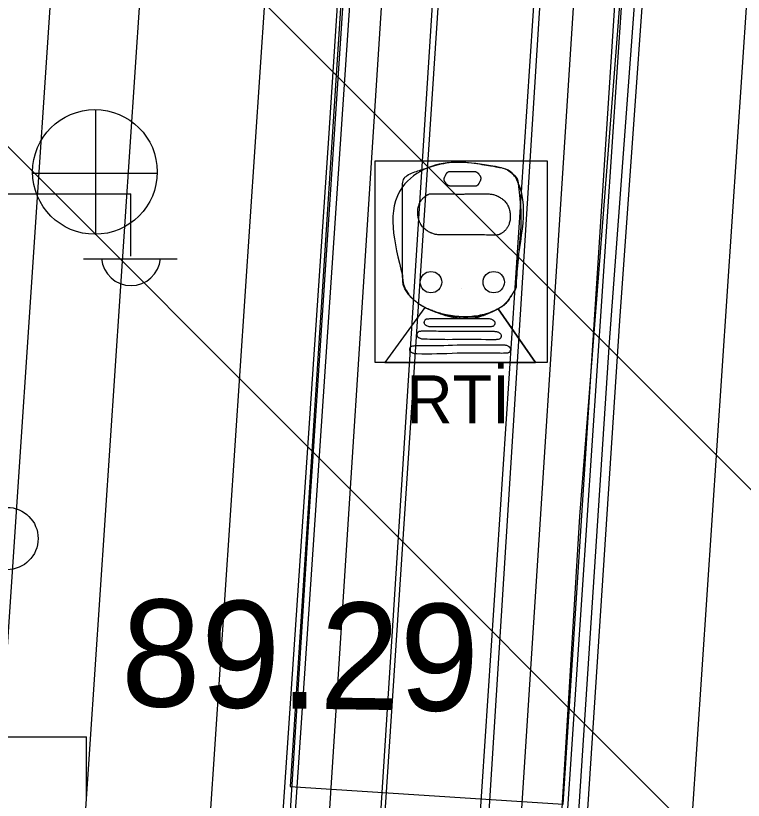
# Model space of a CAD drawing. Extents: x 417995 to 421451, y 4454518 to 4458015.
# Drawn here: x 420241.92 to 420282.76, y 4455887.15 to 4455931.17 of the extents above; entities that cross this region are included whole.
import ezdxf

# ---------------------------------------------------------------- set-up
doc = ezdxf.new("R2010")
doc.units = 0
for name, color, linetype in [('KALDIRIM_FAT', 7, 'Continuous'), ('LJ_SEMBOL', 7, 'Continuous'), ('PL_RAY_ISTASYON', 7, 'Continuous'), ('PL_RAYLI_TOPLU_TAŞIMA_İST', 7, 'Continuous'), ('RAYLI_TOPLU_TAŞIMA_HATTI', 7, 'Continuous'), ('S_Elektrik_Diregi', 7, 'Continuous'), ('S_Rogar_Kapagi', 7, 'Continuous'), ('Sinir_Duvar_tek_tarafa_ait', 7, 'Continuous'), ('Sinir_Ist_Duvari', 7, 'Continuous'), ('Sinir_Tel_bir_taraf', 7, 'Continuous'), ('SN_TR_SIVILASMA', 7, 'Continuous'), ('Y_Yol_Kotu', 7, 'Continuous'), ('Yol_Sose', 7, 'Continuous')]:
    doc.layers.add(name, color=color, linetype=linetype)

msp = doc.modelspace()

# ---------------------------------------------------------------- linework, layer by layer
at = {"layer": 'KALDIRIM_FAT'}
for p, q in [((420255.329, 4456103.043), (420239.141, 4455861.63)), ((420260.318, 4456102.71), (420244.131, 4455861.321)), ((420267.303, 4456102.243), (420251.118, 4455860.889)), ((420287.258, 4456100.91), (420271.08, 4455859.654)), ((420294.243, 4456100.443), (420278.067, 4455859.222))]:
    msp.add_line(p, q, dxfattribs=at)
at = {"layer": 'LJ_SEMBOL'}
for p, q in [((420264.879, 4455914.805), (420262.632, 4455911.708)), ((420264.879, 4455914.805), (420262.632, 4455911.708)), ((420269.006, 4455914.731), (420271.092, 4455911.708)), ((420271.092, 4455911.708), (420269.006, 4455914.731)), ((420262.632, 4455911.708), (420271.092, 4455911.708))]:
    msp.add_line(p, q, dxfattribs=at)
msp.add_lwpolyline([(420262.091, 4455923.03), (420271.744, 4455923.03), (420271.744, 4455911.708), (420262.091, 4455911.708)], close=True, dxfattribs=at)
for centre in [(420265.227, 4455916.219), (420265.227, 4455916.219), (420268.749, 4455916.219), (420268.749, 4455916.219)]:
    msp.add_circle(centre, 0.601, dxfattribs=at)
for points in [[(420263.63, 4455916.604), (420263.63, 4455921.56), (420265.033, 4455922.635), (420268.703, 4455922.725), (420269.777, 4455922.336), (420270.105, 4455921.829), (420270.015, 4455916.395), (420269.913, 4455915.733), (420269.796, 4455915.554), (420269.628, 4455915.291), (420268.882, 4455914.664), (420265.182, 4455914.664), (420264.406, 4455915.111), (420263.958, 4455915.559), (420263.649, 4455916.29), (420263.63, 4455916.604)], [(420267.118, 4455921.606), (420266.313, 4455921.609), (420266.289, 4455921.611), (420266.266, 4455921.615), (420266.222, 4455921.631), (420266.2, 4455921.643), (420266.179, 4455921.656), (420266.159, 4455921.67), (420266.14, 4455921.686), (420266.121, 4455921.704), (420266.103, 4455921.723), (420266.069, 4455921.763), (420266.036, 4455921.805), (420266.006, 4455921.848), (420265.988, 4455921.882), (420265.976, 4455921.917), (420265.968, 4455921.992), (420265.969, 4455922.011), (420265.971, 4455922.03), (420265.979, 4455922.068), (420265.991, 4455922.104), (420266.006, 4455922.138), (420266.029, 4455922.184), (420266.053, 4455922.233), (420266.079, 4455922.281), (420266.094, 4455922.304), (420266.108, 4455922.327), (420266.123, 4455922.348), (420266.139, 4455922.366), (420266.157, 4455922.383), (420266.176, 4455922.399), (420266.196, 4455922.412), (420266.217, 4455922.421), (420266.239, 4455922.426), (420266.262, 4455922.428), (420266.671, 4455922.428), (420266.861, 4455922.436)], [(420265.983, 4455921.892), (420265.976, 4455921.917), (420265.972, 4455921.936), (420265.969, 4455921.955), (420265.968, 4455921.992), (420265.969, 4455922.011), (420265.971, 4455922.03), (420265.979, 4455922.068), (420265.991, 4455922.104), (420266.006, 4455922.138), (420266.029, 4455922.184), (420266.053, 4455922.233), (420266.079, 4455922.281), (420266.094, 4455922.304), (420266.108, 4455922.327), (420266.123, 4455922.348), (420266.139, 4455922.366), (420266.157, 4455922.383), (420266.176, 4455922.399), (420266.196, 4455922.412), (420266.217, 4455922.421), (420266.239, 4455922.426), (420266.262, 4455922.428), (420266.364, 4455922.428), (420266.467, 4455922.427), (420266.569, 4455922.426), (420266.671, 4455922.428), (420266.861, 4455922.436)], [(420266.861, 4455922.436), (420267.676, 4455922.425), (420267.7, 4455922.424), (420267.723, 4455922.419), (420267.767, 4455922.404), (420267.789, 4455922.392), (420267.81, 4455922.379), (420267.83, 4455922.364), (420267.849, 4455922.348), (420267.868, 4455922.33), (420267.886, 4455922.312), (420267.92, 4455922.272), (420267.952, 4455922.23), (420267.982, 4455922.187), (420268.001, 4455922.153), (420268.013, 4455922.117), (420268.021, 4455922.043), (420268.02, 4455922.024), (420268.017, 4455922.005), (420268.009, 4455921.967), (420267.998, 4455921.931), (420267.982, 4455921.896), (420267.96, 4455921.85), (420267.935, 4455921.801), (420267.909, 4455921.754), (420267.895, 4455921.73), (420267.881, 4455921.707), (420267.866, 4455921.687), (420267.85, 4455921.668), (420267.832, 4455921.651), (420267.813, 4455921.635), (420267.793, 4455921.623), (420267.772, 4455921.614), (420267.75, 4455921.608), (420267.727, 4455921.606), (420267.318, 4455921.606), (420267.118, 4455921.606)], [(420266.861, 4455922.436), (420267.676, 4455922.425), (420267.7, 4455922.424), (420267.723, 4455922.419), (420267.767, 4455922.404), (420267.789, 4455922.392), (420267.81, 4455922.379), (420267.83, 4455922.364), (420267.849, 4455922.348), (420267.868, 4455922.33), (420267.886, 4455922.312), (420267.92, 4455922.272), (420267.952, 4455922.23), (420267.982, 4455922.187), (420268.001, 4455922.153), (420268.006, 4455922.142)], [(420268.006, 4455922.142), (420268.013, 4455922.117), (420268.017, 4455922.099), (420268.019, 4455922.08), (420268.021, 4455922.043), (420268.02, 4455922.024), (420268.017, 4455922.005), (420268.009, 4455921.967), (420267.998, 4455921.931), (420267.982, 4455921.896), (420267.96, 4455921.85), (420267.935, 4455921.801), (420267.909, 4455921.754), (420267.895, 4455921.73), (420267.881, 4455921.707), (420267.866, 4455921.687), (420267.85, 4455921.668), (420267.832, 4455921.651), (420267.813, 4455921.635), (420267.793, 4455921.623), (420267.772, 4455921.614), (420267.75, 4455921.608), (420267.727, 4455921.606), (420267.318, 4455921.606), (420267.118, 4455921.606)], [(420267.118, 4455921.606), (420266.313, 4455921.609), (420266.289, 4455921.611), (420266.266, 4455921.615), (420266.222, 4455921.631), (420266.2, 4455921.643), (420266.179, 4455921.656), (420266.159, 4455921.67), (420266.14, 4455921.686), (420266.121, 4455921.704), (420266.103, 4455921.723), (420266.069, 4455921.763), (420266.036, 4455921.805), (420266.006, 4455921.848), (420265.988, 4455921.882), (420265.983, 4455921.892)], [(420266.975, 4455918.878), (420265.662, 4455918.877), (420265.563, 4455918.884), (420265.466, 4455918.901), (420265.277, 4455918.961), (420265.095, 4455919.052), (420265.005, 4455919.107), (420264.917, 4455919.167), (420264.826, 4455919.242), (420264.745, 4455919.329), (420264.675, 4455919.428), (420264.645, 4455919.48), (420264.616, 4455919.536), (420264.567, 4455919.656), (420264.53, 4455919.778), (420264.505, 4455919.901), (420264.489, 4455920.025), (420264.483, 4455920.149), (420264.488, 4455920.275), (420264.507, 4455920.4), (420264.541, 4455920.524), (420264.608, 4455920.689), (420264.7, 4455920.839), (420264.737, 4455920.883), (420264.777, 4455920.923), (420264.827, 4455920.97), (420264.878, 4455921.015), (420264.933, 4455921.057), (420264.991, 4455921.097), (420265.11, 4455921.156), (420265.237, 4455921.18), (420265.47, 4455921.182), (420265.702, 4455921.182), (420266.167, 4455921.173), (420266.632, 4455921.165), (420266.865, 4455921.163), (420267.097, 4455921.165), (420267.186, 4455921.167)], [(420264.483, 4455920.198), (420264.488, 4455920.275), (420264.507, 4455920.4), (420264.541, 4455920.524), (420264.608, 4455920.689), (420264.7, 4455920.839), (420264.737, 4455920.883), (420264.777, 4455920.923), (420264.827, 4455920.97), (420264.878, 4455921.015), (420264.933, 4455921.057), (420264.991, 4455921.097), (420265.048, 4455921.13), (420265.079, 4455921.144), (420265.11, 4455921.156), (420265.173, 4455921.173), (420265.237, 4455921.18), (420265.47, 4455921.182), (420265.702, 4455921.182), (420266.167, 4455921.173), (420266.632, 4455921.165), (420266.865, 4455921.163), (420267.097, 4455921.165), (420267.186, 4455921.167)], [(420267.186, 4455921.167), (420268.499, 4455921.168), (420268.598, 4455921.161), (420268.695, 4455921.144), (420268.884, 4455921.083), (420269.067, 4455920.992), (420269.156, 4455920.938), (420269.244, 4455920.878), (420269.336, 4455920.803), (420269.416, 4455920.715), (420269.486, 4455920.617), (420269.517, 4455920.564), (420269.545, 4455920.509), (420269.595, 4455920.388), (420269.631, 4455920.267), (420269.657, 4455920.144), (420269.673, 4455920.02), (420269.679, 4455919.895), (420269.673, 4455919.77), (420269.654, 4455919.644), (420269.621, 4455919.521), (420269.554, 4455919.356), (420269.461, 4455919.206), (420269.424, 4455919.162), (420269.384, 4455919.121), (420269.335, 4455919.074), (420269.283, 4455919.03), (420269.229, 4455918.988), (420269.171, 4455918.948), (420269.051, 4455918.889), (420268.924, 4455918.865), (420268.692, 4455918.862), (420268.459, 4455918.863), (420267.994, 4455918.871), (420267.529, 4455918.88), (420267.297, 4455918.882), (420267.064, 4455918.88), (420266.975, 4455918.878)], [(420267.186, 4455921.167), (420268.499, 4455921.168), (420268.598, 4455921.161), (420268.695, 4455921.144), (420268.884, 4455921.083), (420268.931, 4455921.063), (420268.977, 4455921.041), (420269.067, 4455920.992), (420269.156, 4455920.938), (420269.244, 4455920.878), (420269.336, 4455920.803), (420269.416, 4455920.715), (420269.486, 4455920.617), (420269.517, 4455920.564), (420269.545, 4455920.509), (420269.595, 4455920.388), (420269.631, 4455920.267), (420269.657, 4455920.144), (420269.673, 4455920.02), (420269.679, 4455919.895), (420269.678, 4455919.846)], [(420266.975, 4455918.878), (420265.662, 4455918.877), (420265.563, 4455918.884), (420265.466, 4455918.901), (420265.277, 4455918.961), (420265.23, 4455918.982), (420265.184, 4455919.004), (420265.095, 4455919.052), (420265.005, 4455919.107), (420264.917, 4455919.167), (420264.826, 4455919.242), (420264.745, 4455919.329), (420264.675, 4455919.428), (420264.645, 4455919.48), (420264.616, 4455919.536), (420264.567, 4455919.656), (420264.53, 4455919.778), (420264.505, 4455919.901), (420264.489, 4455920.025), (420264.483, 4455920.149), (420264.483, 4455920.198)], [(420269.678, 4455919.846), (420269.673, 4455919.77), (420269.654, 4455919.644), (420269.621, 4455919.521), (420269.554, 4455919.356), (420269.461, 4455919.206), (420269.424, 4455919.162), (420269.384, 4455919.121), (420269.335, 4455919.074), (420269.283, 4455919.03), (420269.229, 4455918.988), (420269.171, 4455918.948), (420269.113, 4455918.915), (420269.083, 4455918.901), (420269.051, 4455918.889), (420268.988, 4455918.872), (420268.924, 4455918.865), (420268.692, 4455918.862), (420268.459, 4455918.863), (420267.994, 4455918.871), (420267.529, 4455918.88), (420267.297, 4455918.882), (420267.064, 4455918.88), (420266.975, 4455918.878)], [(420269.006, 4455914.731), (420268.882, 4455914.664), (420268.446, 4455914.482), (420267.988, 4455914.359), (420267.035, 4455914.276), (420266.08, 4455914.387), (420265.398, 4455914.581), (420265.182, 4455914.664), (420265.029, 4455914.731), (420264.879, 4455914.805)], [(420265.817, 4455913.711), (420265.244, 4455913.706), (420265.161, 4455913.711), (420265.079, 4455913.727), (420265, 4455913.76), (420264.96, 4455913.783), (420264.941, 4455913.797), (420264.921, 4455913.812), (420264.884, 4455913.852), (420264.861, 4455913.898), (420264.851, 4455913.946), (420264.851, 4455913.969), (420264.854, 4455913.99), (420264.869, 4455914.039), (420264.893, 4455914.089), (420264.927, 4455914.13), (420264.948, 4455914.144), (420264.971, 4455914.152), (420265.063, 4455914.166), (420265.155, 4455914.174), (420265.339, 4455914.18), (420265.523, 4455914.177), (420265.817, 4455914.179)], [(420265.817, 4455913.711), (420265.244, 4455913.706), (420265.161, 4455913.711), (420265.079, 4455913.727), (420265, 4455913.76), (420264.96, 4455913.783), (420264.941, 4455913.797), (420264.921, 4455913.812), (420264.884, 4455913.852), (420264.861, 4455913.898), (420264.851, 4455913.946), (420264.851, 4455913.969), (420264.854, 4455913.99), (420264.869, 4455914.039), (420264.893, 4455914.089), (420264.927, 4455914.13), (420264.948, 4455914.144), (420264.971, 4455914.152), (420265.063, 4455914.166), (420265.155, 4455914.174), (420265.339, 4455914.18), (420265.523, 4455914.177), (420265.817, 4455914.179)], [(420265.817, 4455914.179), (420268.419, 4455914.179), (420268.502, 4455914.175), (420268.584, 4455914.158), (420268.663, 4455914.126), (420268.703, 4455914.102), (420268.722, 4455914.089), (420268.742, 4455914.073), (420268.779, 4455914.033), (420268.802, 4455913.987), (420268.812, 4455913.94), (420268.812, 4455913.917), (420268.809, 4455913.895), (420268.794, 4455913.847), (420268.77, 4455913.797), (420268.736, 4455913.756), (420268.715, 4455913.741), (420268.692, 4455913.733), (420268.6, 4455913.72), (420268.508, 4455913.711), (420268.324, 4455913.706), (420268.14, 4455913.708), (420267.957, 4455913.711), (420265.817, 4455913.711)], [(420265.817, 4455914.179), (420268.419, 4455914.179), (420268.502, 4455914.175), (420268.584, 4455914.158), (420268.663, 4455914.126), (420268.703, 4455914.102), (420268.722, 4455914.089), (420268.742, 4455914.073), (420268.779, 4455914.033), (420268.802, 4455913.987), (420268.812, 4455913.94), (420268.812, 4455913.917), (420268.809, 4455913.895), (420268.794, 4455913.847), (420268.77, 4455913.797), (420268.736, 4455913.756), (420268.715, 4455913.741), (420268.692, 4455913.733), (420268.6, 4455913.72), (420268.508, 4455913.711), (420268.324, 4455913.706), (420268.14, 4455913.708), (420267.957, 4455913.711), (420265.817, 4455913.711)], [(420266.173, 4455912.992), (420264.836, 4455913.016), (420264.753, 4455913.02), (420264.671, 4455913.037), (420264.592, 4455913.069), (420264.552, 4455913.093), (420264.533, 4455913.106), (420264.513, 4455913.122), (420264.476, 4455913.162), (420264.453, 4455913.208), (420264.443, 4455913.255), (420264.443, 4455913.278), (420264.447, 4455913.3), (420264.461, 4455913.348), (420264.485, 4455913.398), (420264.519, 4455913.439), (420264.54, 4455913.454), (420264.563, 4455913.462), (420264.655, 4455913.475), (420264.747, 4455913.484), (420264.931, 4455913.489), (420265.115, 4455913.487), (420266.173, 4455913.46)], [(420266.173, 4455912.992), (420264.836, 4455913.016), (420264.753, 4455913.02), (420264.671, 4455913.037), (420264.592, 4455913.069), (420264.552, 4455913.093), (420264.533, 4455913.106), (420264.513, 4455913.122), (420264.476, 4455913.162), (420264.453, 4455913.208), (420264.443, 4455913.255), (420264.443, 4455913.278), (420264.447, 4455913.3), (420264.461, 4455913.348), (420264.485, 4455913.398), (420264.519, 4455913.439), (420264.54, 4455913.454), (420264.563, 4455913.462), (420264.655, 4455913.475), (420264.747, 4455913.484), (420264.931, 4455913.489), (420265.115, 4455913.487), (420266.173, 4455913.46)], [(420266.173, 4455913.46), (420268.775, 4455913.46), (420268.859, 4455913.455), (420268.94, 4455913.439), (420269.02, 4455913.407), (420269.059, 4455913.383), (420269.078, 4455913.369), (420269.098, 4455913.354), (420269.135, 4455913.314), (420269.158, 4455913.268), (420269.168, 4455913.22), (420269.168, 4455913.197), (420269.165, 4455913.176), (420269.15, 4455913.127), (420269.126, 4455913.078), (420269.092, 4455913.036), (420269.071, 4455913.022), (420269.048, 4455913.014), (420268.956, 4455913), (420268.864, 4455912.992), (420268.681, 4455912.986), (420268.497, 4455912.989), (420268.313, 4455912.992), (420266.173, 4455912.992)], [(420266.173, 4455913.46), (420268.775, 4455913.46), (420268.859, 4455913.455), (420268.94, 4455913.439), (420269.02, 4455913.407), (420269.059, 4455913.383), (420269.078, 4455913.369), (420269.098, 4455913.354), (420269.135, 4455913.314), (420269.158, 4455913.268), (420269.168, 4455913.22), (420269.168, 4455913.197), (420269.165, 4455913.176), (420269.15, 4455913.127), (420269.126, 4455913.078), (420269.092, 4455913.036), (420269.071, 4455913.022), (420269.048, 4455913.014), (420268.956, 4455913), (420268.864, 4455912.992), (420268.681, 4455912.986), (420268.497, 4455912.989), (420268.313, 4455912.992), (420266.173, 4455912.992)], [(420266.691, 4455912.23), (420264.426, 4455912.19), (420264.342, 4455912.195), (420264.261, 4455912.211), (420264.182, 4455912.244), (420264.142, 4455912.267), (420264.123, 4455912.281), (420264.103, 4455912.296), (420264.066, 4455912.336), (420264.043, 4455912.382), (420264.033, 4455912.43), (420264.033, 4455912.453), (420264.036, 4455912.475), (420264.051, 4455912.523), (420264.075, 4455912.573), (420264.109, 4455912.614), (420264.13, 4455912.628), (420264.153, 4455912.636), (420264.245, 4455912.65), (420264.337, 4455912.658), (420264.521, 4455912.664), (420264.704, 4455912.661), (420266.691, 4455912.698)], [(420266.691, 4455912.23), (420264.426, 4455912.19), (420264.342, 4455912.195), (420264.261, 4455912.211), (420264.182, 4455912.244), (420264.142, 4455912.267), (420264.123, 4455912.281), (420264.103, 4455912.296), (420264.066, 4455912.336), (420264.043, 4455912.382), (420264.033, 4455912.43), (420264.033, 4455912.453), (420264.036, 4455912.475), (420264.051, 4455912.523), (420264.075, 4455912.573), (420264.109, 4455912.614), (420264.13, 4455912.628), (420264.153, 4455912.636), (420264.245, 4455912.65), (420264.337, 4455912.658), (420264.521, 4455912.664), (420264.704, 4455912.661), (420266.691, 4455912.698)], [(420266.691, 4455912.698), (420269.293, 4455912.698), (420269.376, 4455912.694), (420269.458, 4455912.677), (420269.537, 4455912.645), (420269.577, 4455912.621), (420269.596, 4455912.607), (420269.616, 4455912.592), (420269.653, 4455912.552), (420269.676, 4455912.506), (420269.686, 4455912.459), (420269.686, 4455912.436), (420269.683, 4455912.414), (420269.668, 4455912.366), (420269.644, 4455912.316), (420269.61, 4455912.274), (420269.589, 4455912.26), (420269.566, 4455912.252), (420269.474, 4455912.239), (420269.382, 4455912.23), (420269.198, 4455912.225), (420269.015, 4455912.227), (420268.831, 4455912.23), (420266.691, 4455912.23)], [(420266.691, 4455912.698), (420269.293, 4455912.698), (420269.376, 4455912.694), (420269.458, 4455912.677), (420269.537, 4455912.645), (420269.577, 4455912.621), (420269.596, 4455912.607), (420269.616, 4455912.592), (420269.653, 4455912.552), (420269.676, 4455912.506), (420269.686, 4455912.459), (420269.686, 4455912.436), (420269.683, 4455912.414), (420269.668, 4455912.366), (420269.644, 4455912.316), (420269.61, 4455912.274), (420269.589, 4455912.26), (420269.566, 4455912.252), (420269.474, 4455912.239), (420269.382, 4455912.23), (420269.198, 4455912.225), (420269.015, 4455912.227), (420268.831, 4455912.23), (420266.691, 4455912.23)]]:
    msp.add_spline(points, degree=3, dxfattribs=at)
msp.add_open_spline([(420263.63, 4455916.604), (420263.636, 4455916.499), (420263.642, 4455916.395), (420263.649, 4455916.29), (420263.664, 4455916.026), (420263.799, 4455915.787), (420263.958, 4455915.559), (420264.086, 4455915.377), (420264.233, 4455915.248), (420264.406, 4455915.111), (420264.65, 4455914.919), (420264.907, 4455914.776), (420265.182, 4455914.664), (420266.317, 4455914.197), (420267.756, 4455914.096), (420268.882, 4455914.664), (420269.178, 4455914.813), (420269.45, 4455915.017), (420269.628, 4455915.291), (420269.685, 4455915.378), (420269.74, 4455915.467), (420269.796, 4455915.554), (420269.835, 4455915.614), (420269.876, 4455915.669), (420269.913, 4455915.733), (420270.029, 4455915.932), (420269.994, 4455916.173), (420270.015, 4455916.395), (420270.19, 4455918.196), (420270.334, 4455920.024), (420270.105, 4455921.829), (420270.08, 4455922.03), (420269.959, 4455922.198), (420269.777, 4455922.336), (420269.433, 4455922.598), (420269.076, 4455922.659), (420268.703, 4455922.725), (420267.504, 4455922.935), (420266.238, 4455923.009), (420265.033, 4455922.635), (420264.452, 4455922.455), (420263.63, 4455922.149), (420263.63, 4455921.56), (420263.63, 4455919.908), (420263.63, 4455918.256), (420263.63, 4455916.604)], degree=3, dxfattribs=at)
at = {"layer": 'PL_RAY_ISTASYON'}
msp.add_line((420266.947, 4455915.862), (420266.947, 4455915.862), dxfattribs=at)
at = {"layer": 'PL_RAYLI_TOPLU_TAŞIMA_İST'}
msp.add_lwpolyline([(420257.319, 4455887.927), (420272.647, 4455886.936), (420276.516, 4455946.811), (420261.188, 4455947.802)], close=True, dxfattribs=at)
at = {"layer": 'RAYLI_TOPLU_TAŞIMA_HATTI'}
for p, q in [((420246.661, 4455687.356), (420267.772, 4456013.999)), ((420257.332, 4455685.639), (420278.509, 4456013.305))]:
    msp.add_line(p, q, dxfattribs=at)
at = {"layer": 'S_Elektrik_Diregi'}
for p, q in [((420241.388, 4455921.17), (420248.388, 4455921.17)), ((420248.388, 4455917.67), (420248.388, 4455921.17)), ((420245.728, 4455917.53), (420250.978, 4455917.53)), ((420238.896, 4455890.709), (420245.896, 4455890.709)), ((420238.896, 4455890.709), (420245.896, 4455890.709)), ((420245.896, 4455887.209), (420245.896, 4455890.709)), ((420245.896, 4455887.209), (420245.896, 4455890.709))]:
    msp.add_line(p, q, dxfattribs=at)
msp.add_circle((420241.424, 4455901.834), 1.75, dxfattribs=at)
msp.add_arc((420248.389, 4455917.682), 1.658, 184.8384, 355.1464, dxfattribs=at)
at = {"layer": 'S_Rogar_Kapagi'}
for p, q in [((420246.415, 4455918.876), (420246.415, 4455925.876)), ((420242.845, 4455922.341), (420249.845, 4455922.341))]:
    msp.add_line(p, q, dxfattribs=at)
msp.add_circle((420246.362, 4455922.404), 3.5, dxfattribs=at)
at = {"layer": 'Sinir_Duvar_tek_tarafa_ait'}
msp.add_lwpolyline([(420252.618, 4455813.717), (420253.069, 4455820.65), (420255.897, 4455863.822), (420258.367, 4455902.791), (420261.302, 4455947.134), (420264.062, 4455988.264), (420265.629, 4456014.794)], dxfattribs=at)
at = {"layer": 'Sinir_Ist_Duvari'}
for points in [[(420257.827, 4455813.662), (420260.579, 4455854.968), (420266.695, 4455947.815), (420270.927, 4456012.468)], [(420276.084, 4456012.577), (420272.118, 4455948.992), (420266.055, 4455857.4), (420264.405, 4455833.278), (420263.099, 4455813.606)]]:
    msp.add_lwpolyline(points, dxfattribs=at)
at = {"layer": 'Sinir_Tel_bir_taraf'}
for points in [[(420282.459, 4456023.967), (420280.785, 4455997.189), (420278.963, 4455968.607), (420277.257, 4455940.078), (420275.23, 4455912.853)], [(420275.23, 4455912.853), (420273.298, 4455883.356), (420271.491, 4455854.7), (420270.797, 4455845.153)]]:
    msp.add_lwpolyline(points, dxfattribs=at)
at = {"layer": 'SN_TR_SIVILASMA'}
for p, q in [((421187.513, 4455000.237), (420079.939, 4456107.811)), ((421164.823, 4455000.477), (420095.659, 4456069.64))]:
    msp.add_line(p, q, dxfattribs=at)
at = {"layer": 'Yol_Sose'}
for points in [[(420265.41, 4456017.096), (420262.619, 4455972.41), (420259.468, 4455924.296), (420256.152, 4455875.198), (420253.127, 4455830.796), (420251.929, 4455813.724)], [(420252.965, 4455813.713), (420254.957, 4455844.072), (420257.352, 4455882.609), (420262.105, 4455953.138), (420264.704, 4455993.115), (420266.207, 4456014.531)], [(420270.685, 4456014.455), (420268.044, 4455971.8), (420266.245, 4455946.715), (420260.582, 4455858.011), (420257.995, 4455820.011), (420257.544, 4455813.665)], [(420264.131, 4455813.596), (420265.319, 4455833.107), (420266.649, 4455857.154), (420272.255, 4455946.156), (420275.303, 4455990.192), (420277, 4456009.234)], [(420281.022, 4456008.539), (420279.064, 4455979.739), (420277.098, 4455950.294), (420276.729, 4455943.711), (420275.707, 4455930.576), (420273.57, 4455903.073), (420271.957, 4455876.484), (420271.388, 4455866.817), (420268.61, 4455819.446), (420268.198, 4455813.553)], [(420269.224, 4455813.542), (420271.55, 4455847.539), (420273.769, 4455882.643), (420275.829, 4455914.049), (420277.936, 4455943.725), (420280.465, 4455981.823), (420282.219, 4456008.559)]]:
    msp.add_lwpolyline(points, dxfattribs=at)

# ---------------------------------------------------------------- texts
at = {"layer": 'LJ_SEMBOL'}
msp.add_text('RTİ', height=2.7, dxfattribs=at).set_placement((420263.839, 4455908.29))
at = {"layer": 'Y_Yol_Kotu'}
msp.add_text('89.29', height=6, rotation=359.1542, dxfattribs=at).set_placement((420247.801, 4455892.436))

doc.saveas('drawing.dxf')
